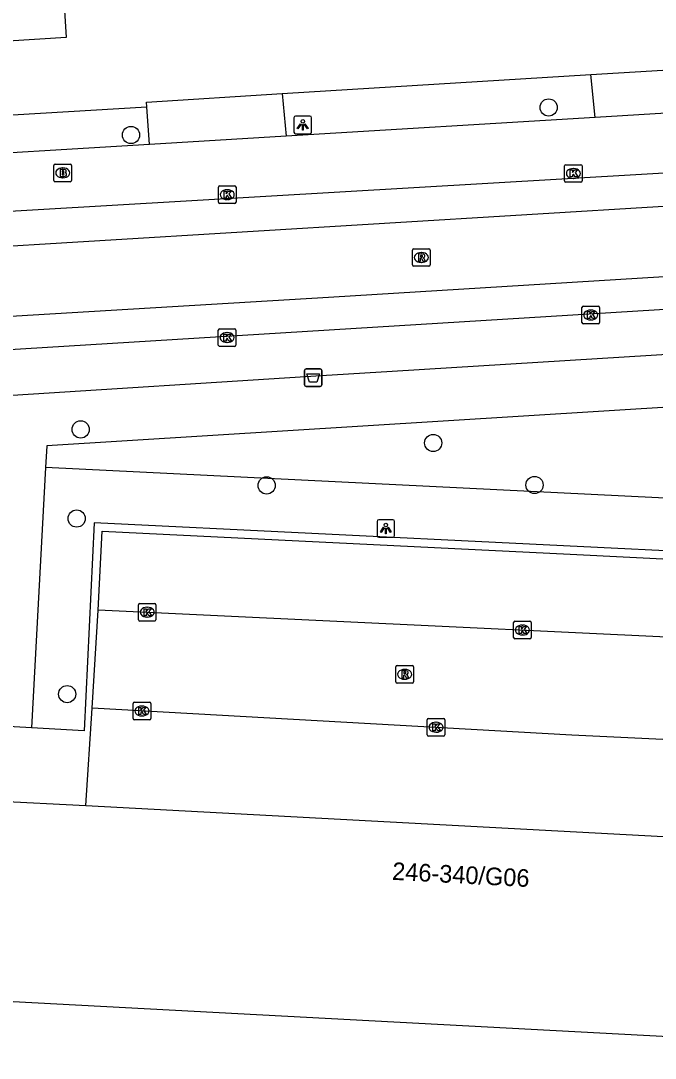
# Model space of a CAD drawing. Extents: x 162990 to 165007, y 383433 to 384336.
# Drawn here: x 164592.9 to 164628.9, y 384010.7 to 384069.7 of the extents above; entities that cross this region are included whole.
import ezdxf

# ---------------------------------------------------------------- set-up
doc = ezdxf.new("R2010")
doc.units = 0
for name, color, linetype in [('IMGEO_Afvalbak', 7, 'Continuous'), ('IMGEO_Boom', 7, 'Continuous'), ('IMGEO_Brandkraan', 7, 'Continuous'), ('IMGEO_Groenvoorziening', 7, 'Continuous'), ('IMGEO_Kolk', 7, 'Continuous'), ('IMGEO_Lichtpunt', 7, 'Continuous'), ('IMGEO_Pand', 7, 'Continuous'), ('IMGEO_Pand_nummerreeks', 7, 'Continuous'), ('IMGEO_Rijbaan_lokaal_gesloten', 7, 'Continuous'), ('IMGEO_Rijbaan_lokaal_open', 7, 'Continuous'), ('IMGEO_Rioolput', 7, 'Continuous'), ('IMGEO_Voetpad_open', 7, 'Continuous')]:
    doc.layers.add(name, color=color, linetype=linetype)

msp = doc.modelspace()

# ---------------------------------------------------------------- linework, layer by layer
at = {"layer": 'IMGEO_Afvalbak'}
for p, q in [((164608.98, 384049.015), (164608.98, 384049.815)), ((164608.98, 384049.815), (164608.98, 384049.015)), ((164609.08, 384049.915), (164609.87, 384049.915)), ((164609.87, 384049.915), (164609.08, 384049.915)), ((164609.97, 384049.815), (164609.97, 384049.015)), ((164609.97, 384049.015), (164609.97, 384049.815)), ((164609.87, 384048.915), (164609.08, 384048.915)), ((164609.08, 384048.915), (164609.87, 384048.915))]:
    msp.add_line(p, q, dxfattribs=at)
msp.add_lwpolyline([(164609.123, 384049.629), (164609.827, 384049.629), (164609.678, 384049.159), (164609.272, 384049.159), (164609.123, 384049.629)], dxfattribs=at)
for centre, start, end in [((164609.08, 384049.815), 90, 180), ((164609.08, 384049.815), 90, 180), ((164609.87, 384049.815), 0, 90), ((164609.87, 384049.815), 360, 90), ((164609.08, 384049.015), 180, 270), ((164609.08, 384049.015), 180, 270), ((164609.87, 384049.015), 270, 0), ((164609.87, 384049.015), 270, 0)]:
    msp.add_arc(centre, 0.1, start, end, dxfattribs=at)
at = {"layer": 'IMGEO_Boom'}
for centre in [(164622.856, 384064.776), (164599.121, 384063.209), (164596.26, 384046.472), (164616.295, 384045.701), (164606.829, 384043.288), (164622.056, 384043.312), (164596.034, 384041.405), (164595.493, 384031.424)]:
    msp.add_circle(centre, 0.489, dxfattribs=at)
at = {"layer": 'IMGEO_Brandkraan'}
for p, q in [((164594.741, 384060.629), (164594.741, 384061.481)), ((164594.816, 384061.555), (164595.668, 384061.555)), ((164595.229, 384061.335), (164595.254, 384061.335)), ((164595.742, 384061.481), (164595.742, 384060.629)), ((164595.252, 384060.775), (164595.227, 384060.775)), ((164595.668, 384060.555), (164594.816, 384060.555))]:
    msp.add_line(p, q, dxfattribs=at)
for points in [[(164594.741, 384060.629), (164594.741, 384061.481)], [(164594.816, 384061.555), (164595.668, 384061.555)], [(164595.089, 384061.255), (164595.089, 384060.855), (164595.302, 384060.855)], [(164595.32, 384061.255), (164595.089, 384061.255)], [(164595.742, 384061.481), (164595.742, 384060.629)], [(164595.268, 384061.174), (164595.214, 384061.174), (164595.214, 384061.098)], [(164595.214, 384061.098), (164595.267, 384061.098)], [(164595.276, 384061.022), (164595.214, 384061.022), (164595.214, 384060.941)], [(164595.214, 384060.941), (164595.276, 384060.941)], [(164595.668, 384060.555), (164594.816, 384060.555)]]:
    msp.add_lwpolyline(points, dxfattribs=at)
for centre, radius, start, end in [((164594.818, 384061.479), 0.0765, 91.55205, 178.44795), ((164594.818, 384061.479), 0.0765, 91.55205, 178.44795), ((164595.324, 384061.11), 0.145, 59.4692, 91.53667), ((164595.666, 384061.479), 0.0765, 1.55205, 88.44795), ((164595.666, 384061.479), 0.0765, 1.55205, 88.44795), ((164595.269, 384061.136), 0.0379, 267.82845, 90.93552), ((164595.277, 384060.981), 0.0404, 269.87594, 90.50774), ((164595.308, 384061.106), 0.251, 268.66757, 293.53466), ((164595.349, 384061.157), 0.0922, 285.51372, 58.15012), ((164595.354, 384060.965), 0.105, 301.31148, 78.98903), ((164594.818, 384060.631), 0.0765, 181.55205, 268.44795), ((164594.818, 384060.631), 0.0765, 181.55205, 268.44795), ((164595.666, 384060.631), 0.0765, 271.55205, 358.44795), ((164595.666, 384060.631), 0.0765, 271.55205, 358.44795)]:
    msp.add_arc(centre, radius, start, end, dxfattribs=at)
for centre, major_axis, ratio, start_param, end_param in [((164595.228, 384061.055), (-0.387, 0.002), 0.722429, 4.712389, 7.853982), ((164595.253, 384061.055), (-0.39, 0.002), 0.717154, 1.570796, 4.712389)]:
    msp.add_ellipse(centre, major_axis=major_axis, ratio=ratio, start_param=start_param, end_param=end_param, dxfattribs=at)
at = {"layer": 'IMGEO_Groenvoorziening'}
for points in [[(164643.943, 384048.633), (164594.334, 384045.542), (164594.267, 384044.3)], [(164643.943, 384048.633), (164643.647, 384041.872), (164594.267, 384044.3)], [(164594.267, 384044.3), (164593.475, 384029.506)]]:
    msp.add_lwpolyline(points, dxfattribs=at)
at = {"layer": 'IMGEO_Kolk'}
for p, q in [((164623.762, 384060.596), (164623.762, 384061.448)), ((164623.837, 384061.522), (164624.689, 384061.522)), ((164624.25, 384061.302), (164624.275, 384061.302)), ((164624.763, 384061.448), (164624.763, 384060.596)), ((164624.273, 384060.742), (164624.248, 384060.742)), ((164604.09, 384059.392), (164604.09, 384060.244)), ((164604.165, 384060.318), (164605.017, 384060.318)), ((164604.578, 384060.098), (164604.603, 384060.098)), ((164605.091, 384060.244), (164605.091, 384059.392)), ((164624.689, 384060.522), (164623.837, 384060.522)), ((164604.601, 384059.538), (164604.576, 384059.538)), ((164605.017, 384059.318), (164604.165, 384059.318)), ((164624.748, 384052.553), (164624.748, 384053.405)), ((164624.823, 384053.479), (164625.675, 384053.479)), ((164625.236, 384053.259), (164625.261, 384053.259)), ((164625.749, 384053.405), (164625.749, 384052.553)), ((164625.675, 384052.479), (164624.823, 384052.479)), ((164625.259, 384052.699), (164625.234, 384052.699)), ((164604.081, 384051.268), (164604.081, 384052.12)), ((164604.156, 384052.194), (164605.008, 384052.194)), ((164604.569, 384051.974), (164604.594, 384051.974)), ((164605.082, 384052.12), (164605.082, 384051.268)), ((164604.592, 384051.414), (164604.567, 384051.414)), ((164605.008, 384051.194), (164604.156, 384051.194)), ((164599.54, 384035.653), (164599.54, 384036.505)), ((164599.615, 384036.579), (164600.467, 384036.579)), ((164600.541, 384036.505), (164600.541, 384035.653)), ((164600.028, 384036.359), (164600.053, 384036.359)), ((164600.467, 384035.579), (164599.615, 384035.579)), ((164600.051, 384035.799), (164600.026, 384035.799)), ((164620.867, 384034.64), (164620.867, 384035.492)), ((164620.942, 384035.566), (164621.794, 384035.566)), ((164621.355, 384035.346), (164621.38, 384035.346)), ((164621.868, 384035.492), (164621.868, 384034.64)), ((164621.378, 384034.786), (164621.353, 384034.786)), ((164621.794, 384034.566), (164620.942, 384034.566)), ((164599.243, 384030.041), (164599.243, 384030.893)), ((164599.318, 384030.967), (164600.17, 384030.967)), ((164599.731, 384030.747), (164599.756, 384030.747)), ((164600.244, 384030.893), (164600.244, 384030.041)), ((164599.754, 384030.187), (164599.729, 384030.187)), ((164616.032, 384030.041), (164616.884, 384030.041)), ((164600.17, 384029.967), (164599.318, 384029.967)), ((164615.957, 384029.115), (164615.957, 384029.967)), ((164616.445, 384029.821), (164616.47, 384029.821)), ((164616.958, 384029.967), (164616.958, 384029.115)), ((164616.884, 384029.041), (164616.032, 384029.041)), ((164616.468, 384029.261), (164616.443, 384029.261))]:
    msp.add_line(p, q, dxfattribs=at)
for points in [[(164623.762, 384060.596), (164623.762, 384061.448)], [(164623.837, 384061.522), (164624.689, 384061.522)], [(164624.763, 384061.448), (164624.763, 384060.596)], [(164624.083, 384061.222), (164624.206, 384061.222), (164624.206, 384061.071), (164624.336, 384061.222), (164624.5, 384061.222), (164624.354, 384061.071), (164624.507, 384060.822), (164624.355, 384060.822), (164624.27, 384060.986), (164624.206, 384060.919), (164624.206, 384060.822), (164624.083, 384060.822), (164624.083, 384061.222)], [(164604.09, 384059.392), (164604.09, 384060.244)], [(164604.165, 384060.318), (164605.017, 384060.318)], [(164605.091, 384060.244), (164605.091, 384059.392)], [(164624.689, 384060.522), (164623.837, 384060.522)], [(164604.411, 384060.018), (164604.534, 384060.018), (164604.534, 384059.867), (164604.664, 384060.018), (164604.828, 384060.018), (164604.682, 384059.867), (164604.835, 384059.618), (164604.683, 384059.618), (164604.598, 384059.782), (164604.534, 384059.715), (164604.534, 384059.618), (164604.411, 384059.618), (164604.411, 384060.018)], [(164605.017, 384059.318), (164604.165, 384059.318)], [(164624.748, 384052.553), (164624.748, 384053.405)], [(164624.823, 384053.479), (164625.675, 384053.479)], [(164625.069, 384053.179), (164625.192, 384053.179), (164625.192, 384053.028), (164625.322, 384053.179), (164625.486, 384053.179), (164625.34, 384053.028), (164625.493, 384052.779), (164625.341, 384052.779), (164625.256, 384052.943), (164625.192, 384052.876), (164625.192, 384052.779), (164625.069, 384052.779), (164625.069, 384053.179)], [(164625.749, 384053.405), (164625.749, 384052.553)], [(164625.675, 384052.479), (164624.823, 384052.479)], [(164604.081, 384051.268), (164604.081, 384052.12)], [(164604.156, 384052.194), (164605.008, 384052.194)], [(164604.402, 384051.894), (164604.525, 384051.894), (164604.525, 384051.743), (164604.655, 384051.894), (164604.819, 384051.894), (164604.673, 384051.743), (164604.826, 384051.494), (164604.674, 384051.494), (164604.589, 384051.658), (164604.525, 384051.591), (164604.525, 384051.494), (164604.402, 384051.494), (164604.402, 384051.894)], [(164605.082, 384052.12), (164605.082, 384051.268)], [(164605.008, 384051.194), (164604.156, 384051.194)], [(164599.54, 384035.653), (164599.54, 384036.505)], [(164599.615, 384036.579), (164600.467, 384036.579)], [(164600.541, 384036.505), (164600.541, 384035.653)], [(164599.861, 384036.279), (164599.984, 384036.279), (164599.984, 384036.128), (164600.114, 384036.279), (164600.278, 384036.279), (164600.132, 384036.128), (164600.285, 384035.879), (164600.133, 384035.879), (164600.048, 384036.043), (164599.984, 384035.976), (164599.984, 384035.879), (164599.861, 384035.879), (164599.861, 384036.279)], [(164600.467, 384035.579), (164599.615, 384035.579)], [(164620.867, 384034.64), (164620.867, 384035.492)], [(164620.942, 384035.566), (164621.794, 384035.566)], [(164621.868, 384035.492), (164621.868, 384034.64)], [(164621.188, 384035.266), (164621.311, 384035.266), (164621.311, 384035.115), (164621.441, 384035.266), (164621.605, 384035.266), (164621.459, 384035.115), (164621.612, 384034.866), (164621.46, 384034.866), (164621.375, 384035.03), (164621.311, 384034.963), (164621.311, 384034.866), (164621.188, 384034.866), (164621.188, 384035.266)], [(164621.794, 384034.566), (164620.942, 384034.566)], [(164599.243, 384030.041), (164599.243, 384030.893)], [(164599.318, 384030.967), (164600.17, 384030.967)], [(164599.564, 384030.667), (164599.687, 384030.667), (164599.687, 384030.516), (164599.817, 384030.667), (164599.981, 384030.667), (164599.835, 384030.516), (164599.988, 384030.267), (164599.836, 384030.267), (164599.751, 384030.431), (164599.687, 384030.364), (164599.687, 384030.267), (164599.564, 384030.267), (164599.564, 384030.667)], [(164600.244, 384030.893), (164600.244, 384030.041)], [(164616.032, 384030.041), (164616.884, 384030.041)], [(164600.17, 384029.967), (164599.318, 384029.967)], [(164615.957, 384029.115), (164615.957, 384029.967)], [(164616.278, 384029.741), (164616.401, 384029.741), (164616.401, 384029.59), (164616.531, 384029.741), (164616.695, 384029.741), (164616.549, 384029.59), (164616.702, 384029.341), (164616.55, 384029.341), (164616.465, 384029.505), (164616.401, 384029.438), (164616.401, 384029.341), (164616.278, 384029.341), (164616.278, 384029.741)], [(164616.958, 384029.967), (164616.958, 384029.115)], [(164616.884, 384029.041), (164616.032, 384029.041)]]:
    msp.add_lwpolyline(points, dxfattribs=at)
for centre, start, end in [((164623.839, 384061.446), 91.55205, 178.44795), ((164623.839, 384061.446), 91.55205, 178.44795), ((164624.687, 384061.446), 1.55205, 88.44795), ((164624.687, 384061.446), 1.55205, 88.44795), ((164604.167, 384060.242), 91.55205, 178.44795), ((164604.167, 384060.242), 91.55205, 178.44795), ((164605.015, 384060.242), 1.55205, 88.44795), ((164605.015, 384060.242), 1.55205, 88.44795), ((164623.839, 384060.598), 181.55205, 268.44795), ((164623.839, 384060.598), 181.55205, 268.44795), ((164624.687, 384060.598), 271.55205, 358.44795), ((164624.687, 384060.598), 271.55205, 358.44795), ((164604.167, 384059.394), 181.55205, 268.44795), ((164604.167, 384059.394), 181.55205, 268.44795), ((164605.015, 384059.394), 271.55205, 358.44795), ((164605.015, 384059.394), 271.55205, 358.44795), ((164624.825, 384053.403), 91.55205, 178.44795), ((164624.825, 384053.403), 91.55205, 178.44795), ((164625.673, 384053.403), 1.55205, 88.44795), ((164625.673, 384053.403), 1.55205, 88.44795), ((164624.825, 384052.555), 181.55205, 268.44795), ((164624.825, 384052.555), 181.55205, 268.44795), ((164625.673, 384052.555), 271.55205, 358.44795), ((164625.673, 384052.555), 271.55205, 358.44795), ((164604.158, 384052.118), 91.55205, 178.44795), ((164604.158, 384052.118), 91.55205, 178.44795), ((164605.006, 384052.118), 1.55205, 88.44795), ((164605.006, 384052.118), 1.55205, 88.44795), ((164604.158, 384051.27), 181.55205, 268.44795), ((164604.158, 384051.27), 181.55205, 268.44795), ((164605.006, 384051.27), 271.55205, 358.44795), ((164605.006, 384051.27), 271.55205, 358.44795), ((164599.617, 384036.503), 91.55205, 178.44795), ((164599.617, 384036.503), 91.55205, 178.44795), ((164600.465, 384036.503), 1.55205, 88.44795), ((164600.465, 384036.503), 1.55205, 88.44795), ((164599.617, 384035.655), 181.55205, 268.44795), ((164599.617, 384035.655), 181.55205, 268.44795), ((164600.465, 384035.655), 271.55205, 358.44795), ((164600.465, 384035.655), 271.55205, 358.44795), ((164620.944, 384035.49), 91.55205, 178.44795), ((164620.944, 384035.49), 91.55205, 178.44795), ((164621.792, 384035.49), 1.55205, 88.44795), ((164621.792, 384035.49), 1.55205, 88.44795), ((164620.944, 384034.642), 181.55205, 268.44795), ((164620.944, 384034.642), 181.55205, 268.44795), ((164621.792, 384034.642), 271.55205, 358.44795), ((164621.792, 384034.642), 271.55205, 358.44795), ((164599.32, 384030.891), 91.55205, 178.44795), ((164599.32, 384030.891), 91.55205, 178.44795), ((164600.168, 384030.891), 1.55205, 88.44795), ((164600.168, 384030.891), 1.55205, 88.44795), ((164599.32, 384030.043), 181.55205, 268.44795), ((164599.32, 384030.043), 181.55205, 268.44795), ((164600.168, 384030.043), 271.55205, 358.44795), ((164600.168, 384030.043), 271.55205, 358.44795), ((164616.034, 384029.965), 91.55205, 178.44795), ((164616.034, 384029.965), 91.55205, 178.44795), ((164616.882, 384029.965), 1.55205, 88.44795), ((164616.882, 384029.965), 1.55205, 88.44795), ((164616.034, 384029.117), 181.55205, 268.44795), ((164616.034, 384029.117), 181.55205, 268.44795), ((164616.882, 384029.117), 271.55205, 358.44795), ((164616.882, 384029.117), 271.55205, 358.44795)]:
    msp.add_arc(centre, 0.0765, start, end, dxfattribs=at)
for centre, major_axis, ratio, start_param, end_param in [((164624.249, 384061.022), (-0.387, 0.002), 0.722429, 4.712389, 7.853982), ((164624.274, 384061.022), (-0.39, 0.002), 0.717154, 1.570796, 4.712389), ((164604.577, 384059.818), (-0.387, 0.002), 0.722429, 4.712389, 7.853982), ((164604.602, 384059.818), (-0.39, 0.002), 0.717154, 1.570796, 4.712389), ((164625.235, 384052.979), (-0.387, 0.002), 0.722429, 4.712389, 7.853982), ((164625.26, 384052.979), (-0.39, 0.002), 0.717154, 1.570796, 4.712389), ((164604.568, 384051.694), (-0.387, 0.002), 0.722429, 4.712389, 7.853982), ((164604.593, 384051.694), (-0.39, 0.002), 0.717154, 1.570796, 4.712389), ((164600.027, 384036.079), (-0.387, 0.002), 0.722429, 4.712389, 7.853982), ((164600.052, 384036.079), (-0.39, 0.002), 0.717154, 1.570796, 4.712389), ((164621.354, 384035.066), (-0.387, 0.002), 0.722429, 4.712389, 7.853982), ((164621.379, 384035.066), (-0.39, 0.002), 0.717154, 1.570796, 4.712389), ((164599.73, 384030.467), (-0.387, 0.002), 0.722429, 4.712389, 7.853982), ((164599.755, 384030.467), (-0.39, 0.002), 0.717154, 1.570796, 4.712389), ((164616.444, 384029.541), (-0.387, 0.002), 0.722429, 4.712389, 7.853982), ((164616.469, 384029.541), (-0.39, 0.002), 0.717154, 1.570796, 4.712389)]:
    msp.add_ellipse(centre, major_axis=major_axis, ratio=ratio, start_param=start_param, end_param=end_param, dxfattribs=at)
at = {"layer": 'IMGEO_Lichtpunt'}
for p, q in [((164609.286, 384064.28), (164608.478, 384064.28)), ((164609.286, 384064.28), (164608.478, 384064.28)), ((164608.384, 384064.185), (164608.384, 384063.378)), ((164608.384, 384064.185), (164608.384, 384063.378)), ((164609.38, 384063.378), (164609.38, 384064.185)), ((164609.38, 384063.378), (164609.38, 384064.185)), ((164608.478, 384063.284), (164609.286, 384063.284)), ((164608.478, 384063.284), (164609.286, 384063.284)), ((164613.104, 384041.244), (164613.104, 384040.437)), ((164613.104, 384041.244), (164613.104, 384040.437)), ((164614.006, 384041.339), (164613.198, 384041.339)), ((164614.006, 384041.339), (164613.198, 384041.339)), ((164614.1, 384040.437), (164614.1, 384041.244)), ((164614.1, 384040.437), (164614.1, 384041.244)), ((164613.198, 384040.343), (164614.006, 384040.343)), ((164613.198, 384040.343), (164614.006, 384040.343))]:
    msp.add_line(p, q, dxfattribs=at)
for points in [[(164608.758, 384063.849), (164608.797, 384063.821), (164608.609, 384063.559), (164608.571, 384063.586), (164608.758, 384063.849)], [(164608.86, 384063.801), (164608.907, 384063.801), (164608.907, 384063.479), (164608.86, 384063.479), (164608.86, 384063.801)], [(164608.97, 384063.821), (164609.008, 384063.848), (164609.195, 384063.586), (164609.156, 384063.558), (164608.97, 384063.821)], [(164613.478, 384040.908), (164613.517, 384040.88), (164613.329, 384040.618), (164613.291, 384040.645), (164613.478, 384040.908)], [(164613.58, 384040.86), (164613.627, 384040.86), (164613.627, 384040.538), (164613.58, 384040.538), (164613.58, 384040.86)], [(164613.69, 384040.88), (164613.728, 384040.907), (164613.915, 384040.645), (164613.876, 384040.617), (164613.69, 384040.88)]]:
    msp.add_lwpolyline(points, dxfattribs=at)
for centre in [(164608.883, 384063.983), (164613.603, 384041.042)]:
    msp.add_circle(centre, 0.0994, dxfattribs=at)
for centre, start, end in [((164608.478, 384064.185), 90, 180), ((164608.478, 384064.185), 90, 180), ((164609.286, 384064.185), 0, 90), ((164609.286, 384064.185), 0, 90), ((164608.478, 384063.378), 180, 270), ((164608.478, 384063.378), 180, 270), ((164609.286, 384063.378), 270, 0), ((164609.286, 384063.378), 270, 360), ((164613.198, 384041.244), 90, 180), ((164613.198, 384041.244), 90, 180), ((164614.006, 384041.244), 0, 90), ((164614.006, 384041.244), 0, 90), ((164613.198, 384040.437), 180, 270), ((164613.198, 384040.437), 180, 270), ((164614.006, 384040.437), 270, 0), ((164614.006, 384040.437), 270, 360)]:
    msp.add_arc(centre, 0.0946, start, end, dxfattribs=at)
at = {"layer": 'IMGEO_Pand'}
for points in [[(164608.42, 384098.284), (164588.612, 384097.037), (164589.451, 384083.704), (164594.501, 384084.002), (164594.691, 384080.752), (164595.446, 384068.755), (164580.437, 384067.81)], [(164577.646, 384028.223), (164586.288, 384027.762), (164591.449, 384027.486), (164591.433, 384027.181), (164591.335, 384025.361), (164596.553, 384025.083)], [(164596.553, 384025.083), (164648.443, 384022.313), (164648.54, 384024.133), (164648.605, 384025.366), (164653.458, 384025.106)], [(164588.509, 384014.153), (164652.73, 384010.724)]]:
    msp.add_lwpolyline(points, dxfattribs=at)
at = {"layer": 'IMGEO_Rijbaan_lokaal_gesloten'}
for points in [[(164475.262, 384051.966), (164481.169, 384052.344), (164487.308, 384052.71), (164500.012, 384053.472), (164636.553, 384061.483), (164655.82, 384062.938), (164690.033, 384064.795), (164694.274, 384065.267)], [(164433.007, 384050.304), (164435.744, 384049.633), (164439.168, 384048.925), (164444.386, 384048.405), (164449.061, 384048.287), (164454.54, 384048.571), (164467.904, 384049.326), (164694.411, 384063.128)], [(164694.664, 384059.164), (164610.336, 384053.978), (164518.813, 384048.5), (164493.123, 384046.989), (164459.498, 384045.005), (164450.148, 384044.438), (164443.158, 384044.627), (164439.286, 384044.958), (164436.405, 384045.336), (164432.284, 384046.33)], [(164648.852, 384054.484), (164571.897, 384049.751)]]:
    msp.add_lwpolyline(points, dxfattribs=at)
at = {"layer": 'IMGEO_Rijbaan_lokaal_open'}
for points in [[(164596.906, 384030.619), (164597.262, 384036.203)], [(164643.529, 384033.993), (164597.262, 384036.203)], [(164653.596, 384027.682), (164624.171, 384029.097), (164596.906, 384030.619)]]:
    msp.add_lwpolyline(points, dxfattribs=at)
at = {"layer": 'IMGEO_Rioolput'}
for p, q in [((164615.122, 384055.819), (164615.122, 384056.671)), ((164615.197, 384056.745), (164616.049, 384056.745)), ((164616.123, 384056.671), (164616.123, 384055.819)), ((164615.633, 384055.965), (164615.608, 384055.965)), ((164615.61, 384056.525), (164615.635, 384056.525)), ((164616.049, 384055.745), (164615.197, 384055.745)), ((164614.174, 384032.123), (164614.174, 384032.975)), ((164614.249, 384033.049), (164615.101, 384033.049)), ((164615.175, 384032.975), (164615.175, 384032.123)), ((164614.662, 384032.829), (164614.687, 384032.829)), ((164615.101, 384032.049), (164614.249, 384032.049)), ((164614.685, 384032.269), (164614.66, 384032.269))]:
    msp.add_line(p, q, dxfattribs=at)
for points in [[(164615.122, 384055.819), (164615.122, 384056.671)], [(164615.197, 384056.745), (164616.049, 384056.745)], [(164616.123, 384056.671), (164616.123, 384055.819)], [(164615.711, 384056.443), (164615.459, 384056.445), (164615.459, 384056.045)], [(164615.459, 384056.045), (164615.583, 384056.045), (164615.583, 384056.207), (164615.594, 384056.207)], [(164615.637, 384056.364), (164615.583, 384056.364), (164615.583, 384056.283)], [(164615.583, 384056.283), (164615.635, 384056.283)], [(164615.641, 384056.178), (164615.712, 384056.045), (164615.852, 384056.045), (164615.787, 384056.171)], [(164616.049, 384055.745), (164615.197, 384055.745)], [(164614.174, 384032.123), (164614.174, 384032.975)], [(164614.249, 384033.049), (164615.101, 384033.049)], [(164615.175, 384032.975), (164615.175, 384032.123)], [(164614.763, 384032.747), (164614.511, 384032.749), (164614.511, 384032.349)], [(164614.511, 384032.349), (164614.635, 384032.349), (164614.635, 384032.511), (164614.646, 384032.511)], [(164614.689, 384032.668), (164614.635, 384032.668), (164614.635, 384032.587)], [(164614.635, 384032.587), (164614.687, 384032.587)], [(164614.693, 384032.482), (164614.764, 384032.349), (164614.904, 384032.349), (164614.839, 384032.475)], [(164615.101, 384032.049), (164614.249, 384032.049)]]:
    msp.add_lwpolyline(points, dxfattribs=at)
for centre, radius, start, end in [((164615.199, 384056.669), 0.0765, 91.55205, 178.44795), ((164615.199, 384056.669), 0.0765, 91.55205, 178.44795), ((164616.047, 384056.669), 0.0765, 1.55205, 88.44795), ((164616.047, 384056.669), 0.0765, 1.55205, 88.44795), ((164615.593, 384056.154), 0.0533, 26.02933, 88.69889), ((164615.619, 384056.472), 0.19, 274.7715, 282.96867), ((164615.643, 384056.268), 0.0964, 77.00612, 93.18647), ((164615.657, 384056.325), 0.0378, 276.66336, 79.67722), ((164615.71, 384056.333), 0.109, 350.36119, 89.41601), ((164615.708, 384056.333), 0.112, 277.58423, 350.98172), ((164615.692, 384056.118), 0.108, 29.51342, 73.79051), ((164615.199, 384055.821), 0.0765, 181.55205, 268.44795), ((164615.199, 384055.821), 0.0765, 181.55205, 268.44795), ((164616.047, 384055.821), 0.0765, 271.55205, 358.44795), ((164616.047, 384055.821), 0.0765, 271.55205, 358.44795), ((164614.251, 384032.973), 0.0765, 91.55205, 178.44795), ((164614.251, 384032.973), 0.0765, 91.55205, 178.44795), ((164615.099, 384032.973), 0.0765, 1.55205, 88.44795), ((164615.099, 384032.973), 0.0765, 1.55205, 88.44795), ((164614.645, 384032.458), 0.0533, 26.02933, 88.69889), ((164614.671, 384032.776), 0.19, 274.7715, 282.96867), ((164614.695, 384032.572), 0.0964, 77.00612, 93.18647), ((164614.709, 384032.629), 0.0378, 276.66336, 79.67722), ((164614.762, 384032.637), 0.109, 350.36119, 89.41601), ((164614.76, 384032.637), 0.112, 277.58423, 350.98172), ((164614.744, 384032.422), 0.108, 29.51342, 73.79051), ((164614.251, 384032.125), 0.0765, 181.55205, 268.44795), ((164614.251, 384032.125), 0.0765, 181.55205, 268.44795), ((164615.099, 384032.125), 0.0765, 271.55205, 358.44795), ((164615.099, 384032.125), 0.0765, 271.55205, 358.44795)]:
    msp.add_arc(centre, radius, start, end, dxfattribs=at)
for centre, major_axis, ratio, start_param, end_param in [((164615.609, 384056.245), (-0.387, 0.002), 0.722429, 4.712389, 7.853982), ((164615.634, 384056.245), (-0.39, 0.002), 0.717154, 1.570796, 4.712389), ((164614.661, 384032.549), (-0.387, 0.002), 0.722429, 4.712389, 7.853982), ((164614.686, 384032.549), (-0.39, 0.002), 0.717154, 1.570796, 4.712389)]:
    msp.add_ellipse(centre, major_axis=major_axis, ratio=ratio, start_param=start_param, end_param=end_param, dxfattribs=at)
at = {"layer": 'IMGEO_Voetpad_open'}
for points in [[(164607.717, 384065.559), (164625.247, 384066.645)], [(164625.247, 384066.645), (164631.862, 384067.055)], [(164625.505, 384064.206), (164625.247, 384066.645)], [(164600.028, 384064.811), (164600.009, 384065.081), (164607.717, 384065.559)], [(164607.717, 384065.559), (164607.939, 384063.142)], [(164560.557, 384062.249), (164580.599, 384063.436), (164580.599, 384063.656), (164600.028, 384064.811)], [(164600.181, 384062.672), (164600.028, 384064.811)], [(164625.505, 384064.206), (164607.939, 384063.142)], [(164632.025, 384064.601), (164625.505, 384064.206)], [(164607.939, 384063.142), (164600.181, 384062.672)], [(164600.181, 384062.672), (164560.654, 384060.277)], [(164591.481, 384048.37), (164609.937, 384049.54), (164613.969, 384049.786), (164647.086, 384051.835)], [(164646.954, 384048.821), (164646.512, 384038.728), (164597.022, 384041.161), (164596.465, 384029.331), (164593.475, 384029.506)], [(164597.262, 384036.203), (164597.478, 384040.682), (164624.075, 384039.377), (164643.288, 384038.412), (164643.135, 384034.522)], [(164596.553, 384025.083), (164596.906, 384030.619)], [(164593.475, 384029.506), (164590.48, 384029.682)]]:
    msp.add_lwpolyline(points, dxfattribs=at)

# ---------------------------------------------------------------- texts
at = {"layer": 'IMGEO_Pand_nummerreeks'}
msp.add_text('246-340/G06', height=1, rotation=356.94613, dxfattribs=at).set_placement((164613.945, 384020.87))

doc.saveas('drawing.dxf')
